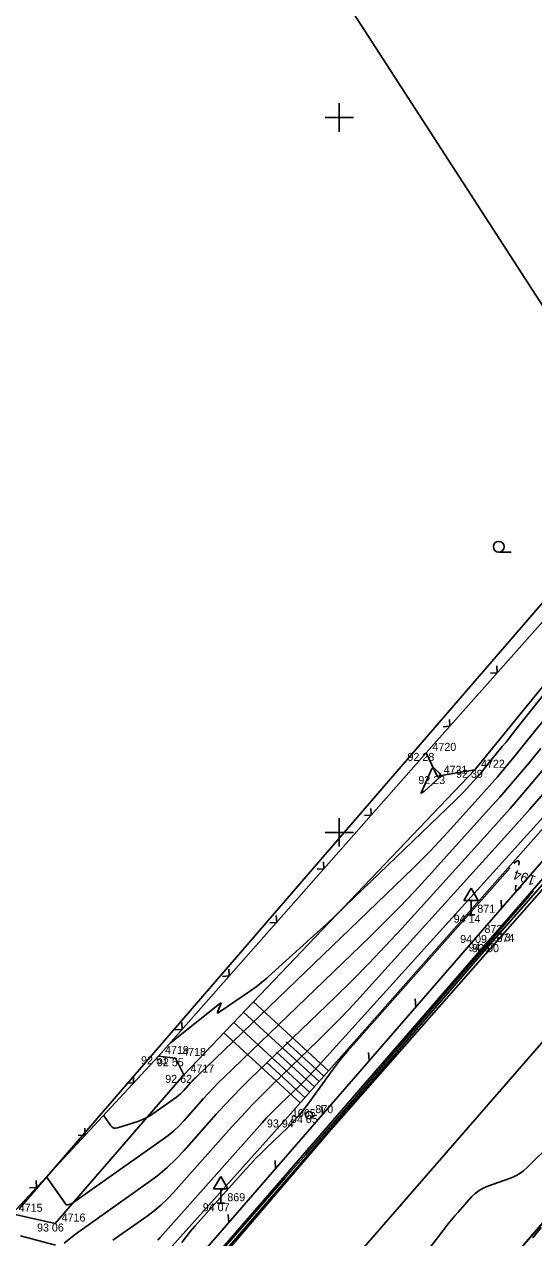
# Model space of a CAD drawing. Extents: x -711081 to -709338, y -1025122 to -1024092.
# Drawn here: x -709736.03 to -709718.19, y -1024439.18 to -1024396.74 of the extents above; entities that cross this region are included whole.
import ezdxf

# ---------------------------------------------------------------- set-up
doc = ezdxf.new("R2010")
doc.units = 0
for name, color, linetype in [('Ex_Contour Labels', 7, 'Continuous'), ('Ex_Major Contours', 7, 'Continuous'), ('Ex_Minor Contours', 7, 'Continuous'), ('Z_body', 7, 'Continuous'), ('Z_body_cisla', 7, 'Continuous'), ('Z_body_vysky_redukovane', 7, 'Continuous'), ('Z_dopravni_znacky', 7, 'Continuous'), ('Z_hektometricka_sit', 7, 'Continuous'), ('Z_hrany_paty', 7, 'Continuous'), ('Z_katastr_hranice', 7, 'Continuous'), ('Z_katastr_vnitrni_kresba', 7, 'Continuous'), ('Z_komunikace', 7, 'Continuous'), ('Z_obruba', 7, 'Continuous'), ('Z_ploty', 7, 'Continuous'), ('Z_ploty_znacky', 7, 'Continuous'), ('Z_sloupek_kov', 7, 'Continuous'), ('Z_svodidla', 7, 'Continuous'), ('Z_svodidla_znacky', 7, 'Continuous'), ('Z_technicke_srafy', 7, 'Continuous'), ('Z_vdz12_prerusovana', 7, 'Continuous'), ('Z_zelen_obvod', 7, 'Continuous'), ('Z_znaky_kultur', 7, 'Continuous')]:
    doc.layers.add(name, color=color, linetype=linetype)

# ---------------------------------------------------------------- blocks, each defined once
blk = doc.blocks.new('POINT_DISPLAY')
blk.add_line((0, 0), (0, 0))
blk = doc.blocks.new('Z212')
for p, q in [((-0.17, 0.17), (0, 0)), ((0, 0), (0.17, 0.17))]:
    blk.add_line(p, q)
blk = doc.blocks.new('Z529')
blk.add_line((0, 0), (0.2, 0.2))
blk = doc.blocks.new('Z15')
blk.add_circle((0, 0), 0.125)
blk = doc.blocks.new('Z527')
for p, q in [((0, 0.93), (-0.25, 0.5)), ((0.25, 0.5), (0, 0.93)), ((-0.25, 0.5), (0.25, 0.5)), ((0, 0), (0, 0.5)), ((-0.13, 0), (0.13, 0))]:
    blk.add_line(p, q)
blk = doc.blocks.new('Z304')
blk.add_line((0, -0.19), (0.44, -0.19))
blk.add_circle((0, 0), 0.188)

msp = doc.modelspace()

# ---------------------------------------------------------------- linework, layer by layer
at = {"layer": 'Ex_Major Contours'}
for points in [[(-709717.948, -1024422.067), (-709718.419, -1024422.641), (-709718.898, -1024423.208), (-709719.384, -1024423.768), (-709719.878, -1024424.321), (-709721.87, -1024426.523), (-709722.372, -1024427.068), (-709722.884, -1024427.605), (-709723.404, -1024428.133), (-709723.934, -1024428.652), (-709729.046, -1024433.574), (-709729.229, -1024433.753), (-709729.408, -1024433.936), (-709729.584, -1024434.122), (-709729.755, -1024434.311), (-709730.436, -1024435.076), (-709730.611, -1024435.262), (-709730.796, -1024435.437), (-709730.99, -1024435.6), (-709731.195, -1024435.754), (-709734.288, -1024437.938), (-709734.312, -1024437.953), (-709734.337, -1024437.967), (-709734.363, -1024437.979), (-709734.39, -1024437.989), (-709734.5, -1024438.024), (-709734.526, -1024438.029), (-709734.55, -1024438.026), (-709734.57, -1024438.014), (-709734.588, -1024437.994), (-709735.25, -1024437.049)], [(-709718.717, -1024426.149), (-709718.709, -1024426.045), (-709718.735, -1024425.988), (-709718.796, -1024426.004), (-709718.888, -1024426.091)], [(-709719.024, -1024426.244), (-709724.509, -1024432.415), (-709724.718, -1024432.656), (-709724.921, -1024432.902), (-709725.117, -1024433.153), (-709725.308, -1024433.409), (-709726.129, -1024434.539), (-709726.285, -1024434.745), (-709726.45, -1024434.943), (-709726.624, -1024435.134), (-709726.806, -1024435.317), (-709727.554, -1024436.034), (-709727.739, -1024436.215), (-709727.92, -1024436.399), (-709728.098, -1024436.587), (-709728.273, -1024436.779), (-709730.044, -1024438.764), (-709730.206, -1024438.952), (-709730.362, -1024439.145), (-709730.511, -1024439.344)], [(-709718.639, -1024426.914), (-709718.654, -1024426.931), (-709718.749, -1024427.022), (-709718.81, -1024427.039), (-709718.836, -1024426.981), (-709718.826, -1024426.851)], [(-709730.891, -1024441.654), (-709726.88, -1024437.076), (-709726.173, -1024436.267), (-709725.468, -1024435.457), (-709724.764, -1024434.646), (-709724.061, -1024433.834), (-709721.214, -1024430.534), (-709720.505, -1024429.713), (-709719.796, -1024428.893), (-709719.086, -1024428.073), (-709718.376, -1024427.253), (-709718.208, -1024427.06)]]:
    msp.add_lwpolyline(points, dxfattribs=at)
at = {"layer": 'Ex_Minor Contours'}
for points in [[(-709730.923, -1024432.369), (-709729.199, -1024430.997), (-709729.161, -1024430.971), (-709729.141, -1024430.968), (-709729.139, -1024430.988), (-709729.155, -1024431.031), (-709729.252, -1024431.249), (-709729.267, -1024431.292), (-709729.264, -1024431.314), (-709729.242, -1024431.313), (-709729.202, -1024431.29), (-709728.11, -1024430.538), (-709727.915, -1024430.398), (-709727.724, -1024430.252), (-709727.538, -1024430.099), (-709727.358, -1024429.941), (-709725.775, -1024428.501), (-709725.453, -1024428.206), (-709725.133, -1024427.909), (-709724.815, -1024427.609), (-709724.499, -1024427.307), (-709720.923, -1024423.864), (-709720.827, -1024423.77), (-709720.733, -1024423.675), (-709720.641, -1024423.578), (-709720.55, -1024423.479), (-709720.191, -1024423.083), (-709720.102, -1024422.983), (-709720.014, -1024422.882), (-709719.928, -1024422.779), (-709719.843, -1024422.676), (-709719.295, -1024422), (-709719.176, -1024421.852), (-709719.057, -1024421.704), (-709718.938, -1024421.556), (-709718.82, -1024421.408), (-709711.359, -1024412.044)], [(-709733.25, -1024434.896), (-709732.995, -1024435.261), (-709732.949, -1024435.311), (-709732.896, -1024435.341), (-709732.835, -1024435.35), (-709732.768, -1024435.337), (-709732.057, -1024435.108), (-709731.917, -1024435.057), (-709731.783, -1024434.996), (-709731.653, -1024434.925), (-709731.529, -1024434.844), (-709730.698, -1024434.258), (-709730.628, -1024434.205), (-709730.562, -1024434.149), (-709730.499, -1024434.09), (-709730.439, -1024434.026), (-709730.206, -1024433.764), (-709730.147, -1024433.7), (-709730.087, -1024433.636), (-709730.026, -1024433.573), (-709729.963, -1024433.512), (-709722.429, -1024426.258), (-709722.116, -1024425.952), (-709721.808, -1024425.64), (-709721.506, -1024425.323), (-709721.21, -1024425.001), (-709720.035, -1024423.702), (-709719.743, -1024423.375), (-709719.456, -1024423.045), (-709719.174, -1024422.71), (-709718.896, -1024422.372), (-709717.103, -1024420.158)], [(-709717.665, -1024422.572), (-709718.339, -1024423.371), (-709719.025, -1024424.16), (-709719.722, -1024424.941), (-709722.814, -1024428.358), (-709723.378, -1024428.972), (-709723.954, -1024429.576), (-709724.539, -1024430.169), (-709725.135, -1024430.753), (-709728.13, -1024433.636), (-709728.432, -1024433.933), (-709728.729, -1024434.236), (-709729.02, -1024434.544), (-709729.305, -1024434.858), (-709730.434, -1024436.126), (-709730.724, -1024436.434), (-709731.03, -1024436.724), (-709731.353, -1024436.996), (-709731.691, -1024437.249), (-709734.075, -1024438.933), (-709734.146, -1024438.984), (-709734.216, -1024439.036), (-709734.286, -1024439.09), (-709734.354, -1024439.145), (-709734.625, -1024439.368)], [(-709717.771, -1024423.542), (-709718.328, -1024424.185), (-709718.895, -1024424.82), (-709724.287, -1024430.779), (-709724.647, -1024431.171), (-709725.014, -1024431.555), (-709725.387, -1024431.934), (-709725.767, -1024432.306), (-709727.3, -1024433.782), (-709727.68, -1024434.155), (-709728.052, -1024434.534), (-709728.417, -1024434.921), (-709728.774, -1024435.315), (-709730.805, -1024437.596), (-709731.018, -1024437.822), (-709731.243, -1024438.035), (-709731.48, -1024438.234), (-709731.728, -1024438.421), (-709732.924, -1024439.265)], [(-709717.537, -1024424.112), (-709725.76, -1024433.2), (-709725.916, -1024433.369), (-709726.074, -1024433.535), (-709726.235, -1024433.699), (-709726.399, -1024433.859), (-709727.061, -1024434.497), (-709727.225, -1024434.658), (-709727.386, -1024434.822), (-709727.544, -1024434.989), (-709727.698, -1024435.159), (-709731.267, -1024439.168), (-709731.356, -1024439.263)], [(-709723.526, -1024441.717), (-709721.294, -1024438.828), (-709721.185, -1024438.689), (-709721.073, -1024438.551), (-709720.959, -1024438.416), (-709720.842, -1024438.282), (-709720.371, -1024437.752), (-709720.247, -1024437.629), (-709720.111, -1024437.524), (-709719.962, -1024437.438), (-709719.801, -1024437.37), (-709719.046, -1024437.105), (-709718.87, -1024437.032), (-709718.705, -1024436.941), (-709718.551, -1024436.833), (-709718.409, -1024436.707), (-709715.005, -1024433.356)], [(-709717.931, -1024438.822), (-709718.222, -1024439.185)], [(-709734.93, -1024439.435), (-709736.156, -1024439.115)]]:
    msp.add_lwpolyline(points, dxfattribs=at)
msp.add_lwpolyline([(-709721.465, -1024422.965), (-709721.455, -1024423.002), (-709721.465, -1024423.039), (-709721.495, -1024423.076), (-709722.008, -1024423.542), (-709722.021, -1024423.554), (-709722.035, -1024423.565), (-709722.049, -1024423.576), (-709722.064, -1024423.586), (-709722.122, -1024423.627), (-709722.134, -1024423.633), (-709722.141, -1024423.634), (-709722.142, -1024423.627), (-709722.137, -1024423.614), (-709721.776, -1024422.805), (-709721.752, -1024422.766), (-709721.723, -1024422.749), (-709721.69, -1024422.754), (-709721.653, -1024422.78), (-709721.494, -1024422.928)], close=True, dxfattribs=at)
at = {"layer": 'Z_hektometricka_sit'}
for p, q in [((-709725, -1024399.5), (-709725, -1024400.5)), ((-709725.5, -1024400), (-709724.5, -1024400)), ((-709725, -1024424.5), (-709725, -1024425.5)), ((-709725.5, -1024425), (-709724.5, -1024425))]:
    msp.add_line(p, q, dxfattribs=at)
at = {"layer": 'Z_hrany_paty'}
for p, q in [((-709720.26, -1024422.81), (-709711.37, -1024411.91)), ((-709730.44, -1024433.48), (-709720.26, -1024422.81)), ((-709716.94, -1024423.8), (-709726.88, -1024435.04)), ((-709734.95, -1024438.68), (-709730.44, -1024433.48)), ((-709726.88, -1024435.04), (-709731.6, -1024440.3)), ((-709736.45, -1024438.34), (-709734.95, -1024438.68))]:
    msp.add_line(p, q, dxfattribs=at)
at = {"layer": 'Z_katastr_hranice'}
for p, q in [((-709753.46, -1024351.56), (-709714.05, -1024412.52)), ((-709715.89, -1024414.65), (-709736.21, -1024438.17))]:
    msp.add_line(p, q, dxfattribs=at)
at = {"layer": 'Z_katastr_vnitrni_kresba'}
for p, q in [((-709712.1, -1024420.42), (-709725.38, -1024435.5)), ((-709719.49, -1024440.51), (-709707.87, -1024427.32)), ((-709725.38, -1024435.5), (-709769.86, -1024487.47))]:
    msp.add_line(p, q, dxfattribs=at)
at = {"layer": 'Z_komunikace'}
for p, q in [((-709719.72, -1024428.91), (-709708.08, -1024415.62)), ((-709731.08, -1024442.04), (-709719.72, -1024428.91)), ((-709720.33, -1024441.49), (-709713.34, -1024433.37))]:
    msp.add_line(p, q, dxfattribs=at)
at = {"layer": 'Z_obruba'}
for p, q in [((-709719.85, -1024428.88), (-709708.27, -1024415.55)), ((-709731.14, -1024441.89), (-709719.85, -1024428.88))]:
    msp.add_line(p, q, dxfattribs=at)
at = {"layer": 'Z_ploty'}
for p, q in [((-709721.96, -1024422.22), (-709712.09, -1024411.11)), ((-709731.33, -1024432.83), (-709721.96, -1024422.22)), ((-709736.45, -1024438.34), (-709731.33, -1024432.83))]:
    msp.add_line(p, q, dxfattribs=at)
at = {"layer": 'Z_svodidla'}
for p, q in [((-709720.14, -1024428.59), (-709708.59, -1024415.29)), ((-709731.33, -1024441.48), (-709720.14, -1024428.59))]:
    msp.add_line(p, q, dxfattribs=at)
at = {"layer": 'Z_technicke_srafy'}
for p, q in [((-709725.38, -1024433.34), (-709728, -1024430.93)), ((-709726.04, -1024434.09), (-709728.69, -1024431.65)), ((-709725.71, -1024433.71), (-709728.35, -1024431.29)), ((-709726.37, -1024434.46), (-709729.04, -1024432.01)), ((-709725.54, -1024433.53), (-709726.86, -1024432.32)), ((-709725.87, -1024433.9), (-709727.2, -1024432.69)), ((-709726.2, -1024434.28), (-709727.54, -1024433.05))]:
    msp.add_line(p, q, dxfattribs=at)
at = {"layer": 'Z_vdz12_prerusovana'}
msp.add_line((-709727.52, -1024443.39), (-709716.33, -1024430.53), dxfattribs=at)
at = {"layer": 'Z_zelen_obvod'}
for p, q in [((-709721.96, -1024422.22), (-709721.58, -1024423.03)), ((-709721.58, -1024423.03), (-709720.26, -1024422.81)), ((-709731.33, -1024432.83), (-709730.73, -1024432.9)), ((-709730.73, -1024432.9), (-709730.44, -1024433.48))]:
    msp.add_line(p, q, dxfattribs=at)

# ---------------------------------------------------------------- block references
at = {"layer": 'Z_body'}
for p in [(-709721.96, -1024422.22), (-709721.58, -1024423.03), (-709720.26, -1024422.81), (-709720.39, -1024427.88), (-709720.14, -1024428.59), (-709719.85, -1024428.88), (-709719.72, -1024428.91), (-709731.33, -1024432.83), (-709730.73, -1024432.9), (-709730.44, -1024433.48), (-709726.88, -1024435.04), (-709726.06, -1024434.89), (-709729.15, -1024437.97), (-709734.95, -1024438.68)]:
    msp.add_blockref('POINT_DISPLAY', p, dxfattribs=at)
at = {"layer": 'Z_dopravni_znacky'}
for p in [(-709720.39, -1024427.88), (-709729.15, -1024437.97)]:
    msp.add_blockref('Z527', p, dxfattribs=at)
at = {"layer": 'Z_ploty_znacky'}
for p, rotation in [((-709719.47, -1024419.42), 48.400000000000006), ((-709721.13, -1024421.29), 48.400000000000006), ((-709723.88, -1024424.4), 48.6), ((-709725.54, -1024426.27), 48.6), ((-709727.19, -1024428.15), 48.6), ((-709728.85, -1024430.02), 48.6), ((-709730.5, -1024431.89), 48.6), ((-709732.2, -1024433.76), 47.09999999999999), ((-709733.9, -1024435.59), 47.09999999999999), ((-709735.6, -1024437.42), 47.09999999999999)]:
    msp.add_blockref('Z212', p, dxfattribs=dict(at, rotation=rotation))
at = {"layer": 'Z_sloupek_kov'}
msp.add_blockref('Z15', (-709726.06, -1024434.89), dxfattribs=at)
at = {"layer": 'Z_svodidla_znacky', "rotation": 48.99999999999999}
for p in [(-709719.32, -1024427.65), (-709722.32, -1024431.1), (-709723.96, -1024432.98), (-709725.59, -1024434.87), (-709727.23, -1024436.76), (-709728.87, -1024438.65)]:
    msp.add_blockref('Z529', p, dxfattribs=at)
at = {"layer": 'Z_znaky_kultur'}
msp.add_blockref('Z304', (-709719.42, -1024415.01), dxfattribs=at)

# ---------------------------------------------------------------- texts
at = {"layer": 'Ex_Contour Labels'}
msp.add_text('194', height=0.35, rotation=161.3135, dxfattribs=at).set_placement((-709718.094, -1024426.544))
at = {"layer": 'Z_body_cisla'}
for s, p in [('4720', (-709721.74, -1024422.15)), ('4721', (-709721.35, -1024422.95)), ('4722', (-709720.04, -1024422.74)), ('871', (-709720.17, -1024427.81)), ('872', (-709719.92, -1024428.52)), ('873', (-709719.63, -1024428.81)), ('874', (-709719.5, -1024428.83)), ('4719', (-709731.1, -1024432.75)), ('4718', (-709730.5, -1024432.82)), ('4717', (-709730.21, -1024433.4)), ('1065', (-709726.66, -1024434.96)), ('870', (-709725.84, -1024434.82)), ('869', (-709728.92, -1024437.9)), ('4715', (-709736.22, -1024438.27)), ('4716', (-709734.72, -1024438.61))]:
    msp.add_text(s, height=0.28, dxfattribs=at).set_placement(p)
at = {"layer": 'Z_body_vysky_redukovane'}
for s, p in [('92 28', (-709722.613, -1024422.5)), ('92 23', (-709722.233, -1024423.31)), ('92 39', (-709720.913, -1024423.09)), ('94 14', (-709720.997, -1024428.16)), ('94 09', (-709720.77, -1024428.87)), ('94 07', (-709720.48, -1024429.16)), ('93 90', (-709720.35, -1024429.19)), ('92 51', (-709731.937, -1024433.11)), ('92 55', (-709731.383, -1024433.18)), ('92 62', (-709731.093, -1024433.76)), ('93 94', (-709727.533, -1024435.32)), ('94 05', (-709726.69, -1024435.17)), ('94 07', (-709729.78, -1024438.25)), ('93 06', (-709735.58, -1024438.96))]:
    msp.add_text(s, height=0.28, dxfattribs=at).set_placement(p)

doc.saveas('drawing.dxf')
